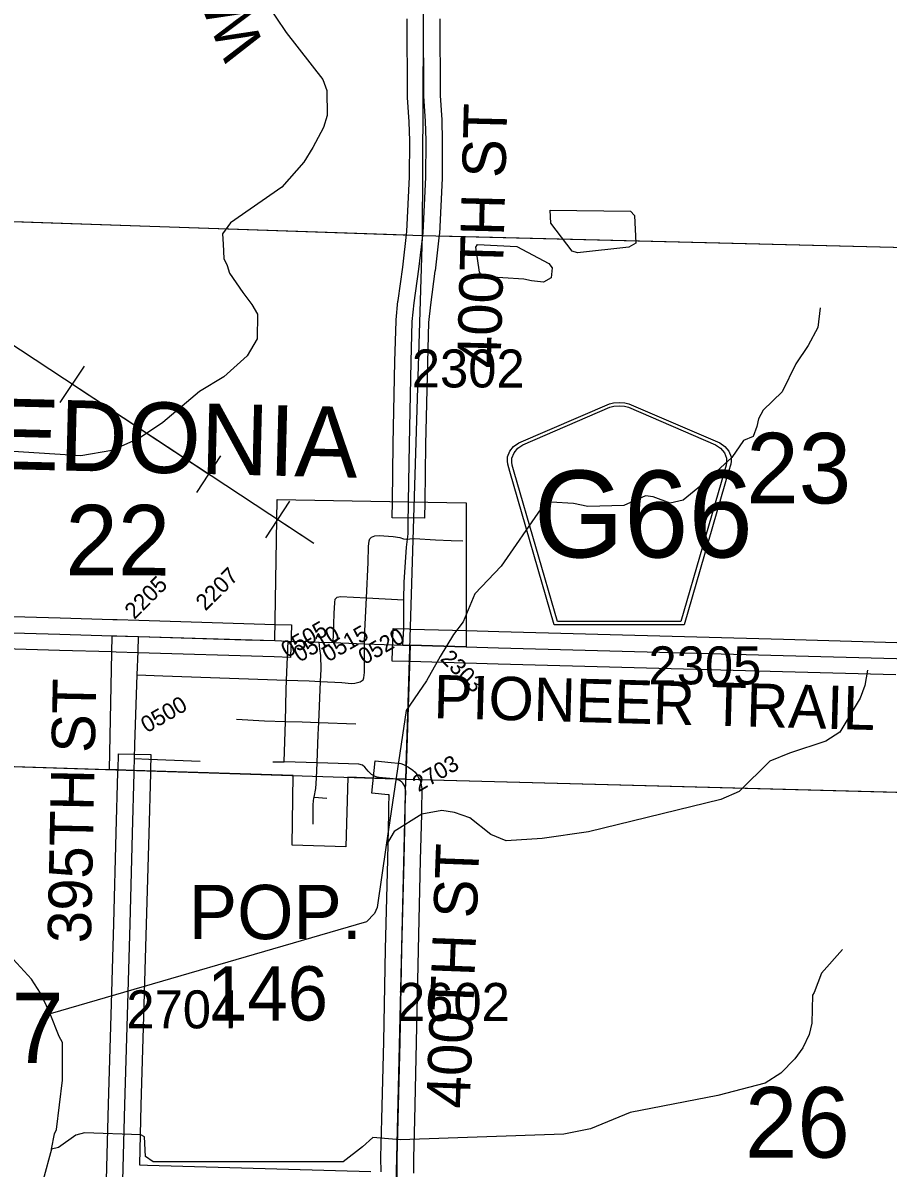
# Model space of a CAD drawing. Extents: x -132.8 to -73.3, y -60 to -26.
# Drawn here: x -100.9 to -99.304, y -55.522 to -53.411 of the extents above; entities that cross this region are included whole.
import ezdxf

# ---------------------------------------------------------------- set-up
doc = ezdxf.new("R2010")
doc.units = 0
for name, color, linetype in [('tdCoCityStreetMajor', 7, 'Continuous'), ('tdCoCityStreetMinor', 7, 'Continuous'), ('tdCoCorpBndry', 7, 'Continuous'), ('tdCoCorpPopTxt', 7, 'Continuous'), ('tdCoCorpTxt', 7, 'Continuous'), ('tdCoHydroRiver', 7, 'Continuous'), ('tdCoHydroTxtLg', 7, 'Continuous'), ('tdCoPipe', 7, 'Continuous'), ('tdCoSecRdNmbr', 7, 'Continuous'), ('tdCoSecRdTxt', 7, 'Continuous'), ('tdCoSecRteBand', 7, 'Continuous'), ('tdCoSecRteCL', 7, 'Continuous'), ('tdCoSectLine', 7, 'Continuous'), ('tdCoSectLinePart', 7, 'Continuous'), ('tdCoSectNmbr', 7, 'Continuous'), ('tdCoShieldCoRteHrd', 7, 'Continuous'), ('tdCoSurfAsphaltUnbanded', 7, 'Continuous'), ('tdCoSurfConc', 7, 'Continuous'), ('tdCoSurfConcUnbanded', 7, 'Continuous'), ('tdCoSurfGravel', 7, 'Continuous')]:
    doc.layers.add(name, color=color, linetype=linetype)

msp = doc.modelspace()

# ---------------------------------------------------------------- linework, layer by layer
at = {"layer": 'tdCoCityStreetMajor'}
for points in [[(-100.1995, -54.558), (-100.1977, -54.5273), (-100.1972, -54.4748), (-100.1969, -54.4422), (-100.1927, -54.3776), (-100.1908, -54.3626), (-100.1895, -54.3527), (-100.1893, -54.3344), (-100.1888, -54.2968), (-100.1887, -54.2938)], [(-100.2235, -54.8041), (-100.2237, -54.8041), (-100.2432, -54.8023), (-100.2468, -54.8012), (-100.2501, -54.8001), (-100.2546, -54.798), (-100.2573, -54.7967), (-100.2634, -54.7905), (-100.2694, -54.7833), (-100.274, -54.7792), (-100.2802, -54.7774), (-100.3377, -54.7757), (-100.3572, -54.7752), (-100.3552, -54.7229), (-100.3543, -54.7006), (-100.3512, -54.6252), (-100.3502, -54.6026), (-100.3505, -54.5769), (-100.3522, -54.5649), (-100.3534, -54.5524)]]:
    msp.add_lwpolyline(points, dxfattribs=at)
at = {"layer": 'tdCoCityStreetMinor'}
for p, q in [((-100.2666, -54.471), (-100.1972, -54.4748)), ((-100.4138, -54.6226), (-100.411, -54.5505)), ((-100.418, -54.7735), (-100.416, -54.6987)), ((-100.4388, -54.773), (-100.418, -54.7735)), ((-100.3629, -54.8385), (-100.3398, -54.8399))]:
    msp.add_line(p, q, dxfattribs=at)
for points in [[(-100.2666, -54.471), (-100.2634, -54.406), (-100.2627, -54.3764), (-100.2617, -54.3658), (-100.2602, -54.3624), (-100.2602, -54.3623), (-100.2573, -54.3592), (-100.2509, -54.3565), (-100.2427, -54.3557), (-100.2171, -54.358), (-100.2047, -54.3599), (-100.198, -54.3623), (-100.1926, -54.3628), (-100.1908, -54.3626), (-100.1866, -54.3621), (-100.1777, -54.3617), (-100.1391, -54.3637), (-100.1099, -54.3655), (-100.0887, -54.366)], [(-100.4138, -54.6226), (-100.3722, -54.624), (-100.3512, -54.6252), (-100.3118, -54.6272), (-100.294, -54.6285), (-100.2876, -54.628), (-100.278, -54.6255), (-100.2728, -54.622), (-100.2726, -54.6218), (-100.2713, -54.6181), (-100.2701, -54.6083), (-100.2698, -54.5557), (-100.2696, -54.5316), (-100.2666, -54.471)], [(-100.3278, -54.5534), (-100.3266, -54.5193), (-100.3259, -54.4999), (-100.3249, -54.4794), (-100.3239, -54.4735), (-100.3202, -54.4696), (-100.3143, -54.4683), (-100.2666, -54.471)], [(-100.6891, -54.6127), (-100.6422, -54.6147), (-100.4138, -54.6226)], [(-100.416, -54.6987), (-100.4145, -54.6405), (-100.4138, -54.6226)], [(-100.5063, -54.6943), (-100.4543, -54.6978), (-100.416, -54.6987)], [(-100.416, -54.6987), (-100.385, -54.6995), (-100.3543, -54.7006), (-100.286, -54.7031)], [(-100.694, -54.767), (-100.6676, -54.7683), (-100.5729, -54.7717)], [(-100.365, -54.8879), (-100.3648, -54.8519), (-100.3633, -54.8393), (-100.3631, -54.8385), (-100.3596, -54.8223), (-100.3584, -54.8036), (-100.3572, -54.7752), (-100.418, -54.7735)]]:
    msp.add_lwpolyline(points, dxfattribs=at)
at = {"layer": 'tdCoCorpBndry'}
msp.add_lwpolyline([(-100.4309, -54.2896), (-100.1887, -54.2938), (-100.0825, -54.2957), (-100.0827, -54.5613), (-100.1859, -54.5584), (-100.1936, -54.8052), (-100.2214, -54.8043), (-100.3007, -54.8017), (-100.3044, -54.9296), (-100.4036, -54.927), (-100.4015, -54.7985), (-100.6946, -54.7891), (-100.7404, -54.7876), (-100.7352, -54.5407), (-100.6869, -54.5422), (-100.4896, -54.5481), (-100.4356, -54.5498)], close=True, dxfattribs=at)
at = {"layer": 'tdCoHydroRiver'}
for points in [[(-100.4527, -53.3725), (-100.4145, -53.4286), (-100.347, -53.5153), (-100.3395, -53.536), (-100.339, -53.5818), (-100.3458, -53.6037), (-100.3656, -53.6411), (-100.3819, -53.6676), (-100.4224, -53.714), (-100.517, -53.7797), (-100.5317, -53.7999), (-100.5305, -53.8188), (-100.5295, -53.8457), (-100.5235, -53.8584), (-100.5191, -53.8727), (-100.4946, -53.908), (-100.4777, -53.9305), (-100.4671, -53.948), (-100.4681, -53.9938), (-100.4862, -54.0249), (-100.5296, -54.0634), (-100.5744, -54.0908), (-100.642, -54.1476), (-100.6852, -54.1767), (-100.7362, -54.1992), (-100.7933, -54.2089), (-101.0723, -54.1916)], [(-99.8775, -53.835), (-99.8868, -53.8317), (-99.9267, -53.7803), (-99.9278, -53.7566), (-99.7795, -53.7584), (-99.7718, -53.7664), (-99.7697, -53.817), (-99.7825, -53.8246), (-99.8775, -53.835)], [(-99.9622, -53.8868), (-99.9764, -53.8833), (-100.0536, -53.8784), (-100.0582, -53.8704), (-100.065, -53.8245), (-100.0618, -53.8199), (-99.9892, -53.8231), (-99.93, -53.8544), (-99.9238, -53.8624), (-99.9258, -53.8813), (-99.9402, -53.8889), (-99.9622, -53.8868)], [(-99.4299, -53.9366), (-99.4339, -53.9728), (-99.4519, -54.0055), (-99.4748, -54.0397), (-99.4996, -54.0912), (-99.5351, -54.1251), (-99.5433, -54.1407), (-99.5468, -54.1548), (-99.5535, -54.1736), (-99.5711, -54.1811), (-99.5923, -54.2122), (-99.6486, -54.263), (-99.6824, -54.2906), (-99.7062, -54.2964), (-99.7375, -54.2847), (-99.7517, -54.2828), (-99.7915, -54.3008), (-99.8579, -54.3025), (-99.8846, -54.2971), (-99.9255, -54.2946), (-99.9448, -54.3068), (-100.0181, -54.4125), (-100.0666, -54.4634), (-100.0883, -54.515), (-100.1062, -54.5383), (-100.1307, -54.5788), (-100.1554, -54.624), (-100.1929, -54.6783)], [(-100.8496, -55.2377), (-100.8508, -55.2347), (-100.8674, -55.1996), (-100.8842, -55.174), (-100.9659, -55.0854), (-101.0308, -55.0224), (-101.0723, -54.9726), (-101.1148, -54.8975), (-101.1176, -54.8816), (-101.1222, -54.8768), (-101.1236, -54.8657), (-101.1327, -54.8497), (-101.1427, -54.8053), (-101.1489, -54.7973), (-101.168, -54.7338), (-101.1863, -54.705), (-101.2156, -54.6775), (-101.25, -54.6594), (-101.3803, -54.628), (-101.4287, -54.6065), (-101.4458, -54.595)], [(-99.3422, -54.6043), (-99.3475, -54.6326), (-99.3559, -54.6561), (-99.3936, -54.7183), (-99.4192, -54.7351), (-99.486, -54.7573), (-99.5227, -54.7722), (-99.5791, -54.8278), (-99.6126, -54.8428), (-99.857, -54.902), (-99.9425, -54.9143), (-100.0089, -54.9191), (-100.037, -54.9074), (-100.0758, -54.8766), (-100.104, -54.8665), (-100.1276, -54.8628), (-100.164, -54.8699), (-100.2153, -54.9019), (-100.23, -54.9268)], [(-100.1929, -54.6783), (-100.23, -54.9268)], [(-100.23, -54.9268), (-100.2468, -55.0416), (-100.2518, -55.0525), (-100.2663, -55.0679), (-100.8496, -55.2377)], [(-99.3883, -55.1192), (-99.4272, -55.1625), (-99.4406, -55.1985), (-99.4439, -55.2031), (-99.445, -55.2552), (-99.4502, -55.2755), (-99.4618, -55.3005), (-99.4765, -55.3207), (-99.5023, -55.347), (-99.5311, -55.3652), (-99.6184, -55.3885), (-99.7801, -55.4196), (-99.8534, -55.4495), (-99.9025, -55.4595), (-100.2042, -55.4701), (-100.2546, -55.4658), (-100.274, -55.4827), (-100.3093, -55.5103), (-100.6597, -55.5103), (-100.6737, -55.5006), (-100.676, -55.4642), (-100.6823, -55.4609), (-100.7863, -55.457), (-100.8022, -55.4614), (-100.8343, -55.4843), (-100.847, -55.4872)], [(-100.847, -55.4872), (-100.8416, -55.4589), (-100.8383, -55.4511), (-100.8268, -55.3599), (-100.8268, -55.2905), (-100.8329, -55.2793), (-100.8496, -55.2377)], [(-100.847, -55.4872), (-100.8624, -55.5437), (-100.8714, -55.5908), (-100.8773, -55.6443), (-100.8859, -55.6741), (-100.8863, -55.693)]]:
    msp.add_lwpolyline(points, dxfattribs=at)
at = {"layer": 'tdCoPipe'}
for p, q in [((-100.831, -54.1109), (-100.7867, -54.0436)), ((-100.5793, -54.2766), (-100.5349, -54.2092)), ((-100.4521, -54.3603), (-100.4079, -54.293))]:
    msp.add_line(p, q, dxfattribs=at)
for points in [[(-102.4961, -51.9905), (-101.8635, -53.1015), (-101.0943, -53.8893), (-100.3633, -54.3704)], [(-100.8088, -54.0772), (-100.5571, -54.2429)], [(-100.43, -54.3266), (-100.3633, -54.3704)]]:
    msp.add_lwpolyline(points, dxfattribs=at)
at = {"layer": 'tdCoSecRteBand'}
for points in [[(-100.1314, -53.4037), (-100.1307, -53.5452), (-100.1276, -53.5901), (-100.1275, -53.5907), (-100.1275, -53.5913), (-100.1265, -53.6273), (-100.1265, -53.6279), (-100.1265, -53.6284), (-100.127, -53.6959), (-100.127, -53.6966), (-100.127, -53.6972), (-100.132, -53.7998), (-100.132, -53.8008), (-100.1321, -53.8018), (-100.14, -53.8684), (-100.1401, -53.8687), (-100.1401, -53.869), (-100.1486, -53.9306), (-100.1519, -53.9632), (-100.1539, -54.0365), (-100.1573, -54.1882), (-100.1587, -54.2942), (-100.1592, -54.3242), (-100.2191, -54.3234), (-100.2187, -54.2934), (-100.2173, -54.1873), (-100.2173, -54.1872), (-100.2173, -54.187), (-100.2139, -54.0351), (-100.2139, -54.0351), (-100.2139, -54.035), (-100.2119, -53.9605), (-100.2119, -53.9594), (-100.2117, -53.9583), (-100.2083, -53.924), (-100.2082, -53.9235), (-100.2082, -53.9229), (-100.1996, -53.8611), (-100.1918, -53.7958), (-100.187, -53.6949), (-100.1865, -53.6285), (-100.1874, -53.5936), (-100.1906, -53.5484), (-100.1907, -53.5474), (-100.1907, -53.5464), (-100.1914, -53.4039)], [(-101.1581, -54.4985), (-100.8311, -54.5078), (-100.8311, -54.5078), (-100.831, -54.5078), (-100.7343, -54.5107), (-100.7261, -54.511), (-100.686, -54.5122), (-100.4347, -54.5198), (-100.4047, -54.5207), (-100.4065, -54.5807), (-100.4365, -54.5798), (-100.6878, -54.5722), (-100.7279, -54.571), (-100.7362, -54.5707), (-100.8328, -54.5678), (-101.1598, -54.5584)], [(-99.2901, -54.6129), (-99.4989, -54.607), (-100.0236, -54.593), (-100.0236, -54.593), (-100.0237, -54.593), (-100.0835, -54.5913), (-100.1868, -54.5884), (-100.1891, -54.5883), (-100.2191, -54.5875), (-100.2174, -54.5275), (-100.1874, -54.5283), (-100.1851, -54.5284), (-100.0819, -54.5313), (-100.022, -54.533), (-99.4972, -54.547), (-99.4972, -54.547), (-99.4972, -54.547), (-99.2883, -54.553)], [(-100.7459, -55.5437), (-100.7423, -55.4044), (-100.7423, -55.4043), (-100.7423, -55.4043), (-100.7373, -55.24), (-100.7324, -55.0709), (-100.7277, -54.9042), (-100.7247, -54.7924), (-100.7246, -54.7882), (-100.7238, -54.7583), (-100.6638, -54.7599), (-100.6646, -54.7899), (-100.6647, -54.794), (-100.6678, -54.9059), (-100.6678, -54.9059), (-100.6678, -54.9059), (-100.6724, -55.0726), (-100.6724, -55.0726), (-100.6724, -55.0726), (-100.6774, -55.2418), (-100.6774, -55.2418), (-100.6774, -55.2418), (-100.6823, -55.406), (-100.6851, -55.5155), (-100.6852, -55.516), (-100.6705, -55.5166), (-100.2584, -55.5282)], [(-100.2396, -55.529), (-100.2397, -55.5031), (-100.2397, -55.5026), (-100.2397, -55.5022), (-100.2379, -55.4319), (-100.2345, -55.289), (-100.231, -55.1186), (-100.231, -55.1186), (-100.231, -55.1185), (-100.2271, -54.9533), (-100.2251, -54.8681), (-100.2249, -54.8564), (-100.2249, -54.8564), (-100.2249, -54.8563), (-100.2243, -54.8341), (-100.2265, -54.8339), (-100.2563, -54.831), (-100.2505, -54.7713), (-100.2206, -54.7742), (-100.2082, -54.7754), (-100.2029, -54.776), (-100.1981, -54.7783), (-100.1915, -54.7815), (-100.1887, -54.7828), (-100.1863, -54.7846), (-100.1832, -54.787), (-100.1811, -54.7886), (-100.1766, -54.792), (-100.1737, -54.7968), (-100.1702, -54.8025), (-100.1674, -54.8072), (-100.1664, -54.8127), (-100.1646, -54.8221), (-100.1641, -54.8251), (-100.1641, -54.8282), (-100.1649, -54.8578), (-100.1652, -54.8695), (-100.1671, -54.9547), (-100.1671, -54.9547), (-100.1671, -54.9547), (-100.171, -55.1199), (-100.1745, -55.2902), (-100.1745, -55.2903), (-100.1745, -55.2904), (-100.178, -55.4334), (-100.178, -55.4334), (-100.178, -55.4334), (-100.1797, -55.5033), (-100.1796, -55.5313)]]:
    msp.add_lwpolyline(points, dxfattribs=at)
at = {"layer": 'tdCoSecRteCL'}
for points in [[(-100.1887, -54.2938), (-100.1873, -54.1877), (-100.1839, -54.0358), (-100.1819, -53.9613), (-100.1784, -53.927), (-100.1698, -53.8649), (-100.1619, -53.7983), (-100.157, -53.6957), (-100.1565, -53.6282), (-100.1575, -53.5922), (-100.1607, -53.5463), (-100.1614, -53.4037)], [(-101.4461, -54.2295), (-101.4351, -54.2426), (-101.4073, -54.2808), (-101.338, -54.3718), (-101.2613, -54.4742), (-101.2462, -54.4942), (-101.2342, -54.5058), (-101.2233, -54.5132), (-101.2105, -54.5208), (-101.1969, -54.525), (-101.1836, -54.5277), (-101.1589, -54.5284), (-100.8319, -54.5378), (-100.7352, -54.5407), (-100.727, -54.541), (-100.6869, -54.5422)], [(-100.7159, -55.5447), (-100.7123, -55.4052), (-100.7074, -55.2409), (-100.7024, -55.0718), (-100.6977, -54.905), (-100.6947, -54.7932), (-100.6946, -54.7891), (-100.694, -54.767), (-100.6933, -54.7411), (-100.6891, -54.6127), (-100.6876, -54.5697), (-100.6869, -54.5422)], [(-100.6869, -54.5422), (-100.4356, -54.5498), (-100.411, -54.5505), (-100.3742, -54.5516), (-100.3534, -54.5524), (-100.3278, -54.5534), (-100.2698, -54.5557), (-100.2339, -54.557), (-100.1995, -54.558), (-100.1882, -54.5583), (-100.1859, -54.5584), (-100.0827, -54.5613), (-100.0228, -54.563), (-99.498, -54.577), (-99.2892, -54.5829), (-99.1861, -54.5862)], [(-100.2095, -55.5601), (-100.2097, -55.5029), (-100.2079, -55.4327), (-100.2045, -55.2896), (-100.201, -55.1192), (-100.1971, -54.954), (-100.1951, -54.8688), (-100.1949, -54.8571), (-100.1941, -54.8275), (-100.1959, -54.8181), (-100.1993, -54.8124), (-100.2014, -54.8109), (-100.2045, -54.8085), (-100.2112, -54.8053), (-100.2235, -54.8041)]]:
    msp.add_lwpolyline(points, dxfattribs=at)
at = {"layer": 'tdCoSectLine'}
for points in [[(-100.1628, -53.8028), (-100.1583, -52.8044)], [(-101.1689, -53.7687), (-100.1628, -53.8028)], [(-100.194, -54.8052), (-100.1628, -53.8028)], [(-100.1628, -53.8028), (-99.1711, -53.8279)], [(-101.1876, -54.7732), (-100.194, -54.8052)], [(-100.2177, -55.8128), (-100.194, -54.8052)], [(-100.194, -54.8052), (-99.1905, -54.8318)]]:
    msp.add_lwpolyline(points, dxfattribs=at)
at = {"layer": 'tdCoSectLinePart'}
for points in [[(-101.139, -53.7698), (-100.193, -53.8018)], [(-100.1327, -53.8035), (-99.1711, -53.8279)], [(-100.1932, -54.7807), (-100.1872, -54.5884)], [(-101.1876, -54.7732), (-100.7408, -54.7876)], [(-100.169, -54.8058), (-99.2206, -54.831)]]:
    msp.add_lwpolyline(points, dxfattribs=at)
at = {"layer": 'tdCoShieldCoRteHrd'}
for points in [[(-99.92, -54.5207), (-100.002, -54.2378), (-100.0058, -54.2246), (-100.0066, -54.2188), (-100.0066, -54.2109), (-100.0023, -54.2006), (-99.9951, -54.1921), (-99.9855, -54.1855), (-99.8182, -54.1131), (-99.8107, -54.1115), (-99.8003, -54.1106), (-99.7898, -54.1115), (-99.7823, -54.1131), (-99.615, -54.1855), (-99.6055, -54.1921), (-99.5982, -54.2006), (-99.594, -54.2109), (-99.594, -54.2188), (-99.5947, -54.2246), (-99.5986, -54.2378), (-99.6805, -54.5207)], [(-99.9142, -54.5144), (-99.9939, -54.2391), (-99.9976, -54.2265), (-99.9983, -54.2208), (-99.9983, -54.2133), (-99.9942, -54.2034), (-99.9873, -54.1953), (-99.9781, -54.1889), (-99.8175, -54.1194), (-99.8103, -54.1178), (-99.8003, -54.117), (-99.7903, -54.1178), (-99.783, -54.1194), (-99.6225, -54.1889), (-99.6133, -54.1953), (-99.6063, -54.2034), (-99.6022, -54.2133), (-99.6022, -54.2208), (-99.6029, -54.2265), (-99.6066, -54.2391), (-99.6864, -54.5144)]]:
    msp.add_lwpolyline(points, close=True, dxfattribs=at)
at = {"layer": 'tdCoSurfAsphaltUnbanded'}
for points in [[(-100.6946, -54.7891), (-100.694, -54.767), (-100.6933, -54.7411), (-100.6891, -54.6127), (-100.6876, -54.5697), (-100.6869, -54.5422)], [(-100.3278, -54.5534), (-100.2698, -54.5557), (-100.2339, -54.557), (-100.1995, -54.558), (-100.1882, -54.5583)]]:
    msp.add_lwpolyline(points, dxfattribs=at)
at = {"layer": 'tdCoSurfConc'}
for points in [[(-101.1589, -54.5284), (-100.8319, -54.5378), (-100.7352, -54.5407), (-100.727, -54.541), (-100.6869, -54.5422), (-100.4356, -54.5498)], [(-100.1882, -54.5583), (-100.1859, -54.5584), (-100.0827, -54.5613), (-100.0228, -54.563), (-99.498, -54.577), (-99.2892, -54.5829), (-99.1861, -54.5862)]]:
    msp.add_lwpolyline(points, dxfattribs=at)
at = {"layer": 'tdCoSurfConcUnbanded'}
msp.add_lwpolyline([(-100.4356, -54.5498), (-100.411, -54.5505), (-100.3742, -54.5516), (-100.3534, -54.5524), (-100.3278, -54.5534)], dxfattribs=at)
at = {"layer": 'tdCoSurfGravel'}
for points in [[(-100.1887, -54.2938), (-100.1873, -54.1877), (-100.1839, -54.0358), (-100.1819, -53.9613), (-100.1784, -53.927), (-100.1698, -53.8649), (-100.1619, -53.7983), (-100.157, -53.6957), (-100.1565, -53.6282), (-100.1575, -53.5922), (-100.1607, -53.5463), (-100.1614, -53.4037)], [(-100.7159, -55.5447), (-100.7123, -55.4052), (-100.7074, -55.2409), (-100.7024, -55.0718), (-100.6977, -54.905), (-100.6947, -54.7932), (-100.6946, -54.7891)], [(-100.1951, -54.8688), (-100.1949, -54.8571), (-100.1941, -54.8275), (-100.1959, -54.8181), (-100.1993, -54.8124), (-100.2014, -54.8109), (-100.2045, -54.8085), (-100.2112, -54.8053), (-100.2235, -54.8041)], [(-100.2095, -55.5601), (-100.2097, -55.5029), (-100.2079, -55.4327), (-100.2045, -55.2896), (-100.201, -55.1192), (-100.1971, -54.954), (-100.1951, -54.8688)]]:
    msp.add_lwpolyline(points, dxfattribs=at)

# ---------------------------------------------------------------- texts
at = {"layer": 'tdCoCorpPopTxt'}
for s, p in [('POP.', (-100.5942, -55.1)), ('146', (-100.5604, -55.25))]:
    msp.add_text(s, height=0.1, dxfattribs=at).set_placement(p)
at = {"layer": 'tdCoCorpTxt'}
msp.add_text('MACEDONIA', height=0.13, rotation=358.597, dxfattribs=at).set_placement((-101.3363, -54.2237))
at = {"layer": 'tdCoHydroTxtLg'}
msp.add_text('West', height=0.08, rotation=112.8083, dxfattribs=at).set_placement((-100.4528, -53.4567))
at = {"layer": 'tdCoSecRdNmbr'}
for s, height, rotation, p in [('2302', 0.07, 359.9245, (-100.1829, -54.083)), ('2207', 0.03, 44.924, (-100.5633, -54.4964)), ('2205', 0.03, 44.9239, (-100.6944, -54.5121)), ('0505', 0.03, 29.9244, (-100.4129, -54.5822)), ('0510', 0.03, 29.9244, (-100.3899, -54.5905)), ('0515', 0.03, 29.9244, (-100.3371, -54.5901)), ('0520', 0.03, 29.9244, (-100.2704, -54.5951)), ('2305', 0.07, 359.9247, (-99.7464, -54.6303)), ('2303', 0.03, 314.9244, (-100.1316, -54.5847)), ('0500', 0.03, 29.9244, (-100.6715, -54.7208)), ('2703', 0.03, 29.9244, (-100.1703, -54.8295)), ('2704', 0.07, 359.9241, (-100.7093, -55.2643)), ('2602', 0.07, 359.9244, (-100.2103, -55.2506))]:
    msp.add_text(s, height=height, rotation=rotation, dxfattribs=at).set_placement(p)
at = {"layer": 'tdCoSecRdTxt'}
for s, rotation, p in [('400TH ST', 88.5399, (-100.0191, -54.0483)), ('395TH ST', 88.8401, (-100.7746, -55.108)), ('PIONEER TRAIL', 358.4502, (-100.1432, -54.6926)), ('400TH ST', 87.8642, (-100.0762, -55.4131))]:
    msp.add_text(s, height=0.08, rotation=rotation, dxfattribs=at).set_placement(p)
at = {"layer": 'tdCoSectNmbr'}
for s, rotation, p in [('23', 359.9248, (-99.566, -54.2967)), ('22', 359.924, (-100.8217, -54.4295)), ('27', 359.924, (-101.0181, -55.3283)), ('26', 359.9247, (-99.5686, -55.5026))]:
    msp.add_text(s, height=0.13, rotation=rotation, dxfattribs=at).set_placement(p)
at = {"layer": 'tdCoShieldCoRteHrd'}
msp.add_text('G66', height=0.16, dxfattribs=at).set_placement((-99.958, -54.3964))

doc.saveas('drawing.dxf')
